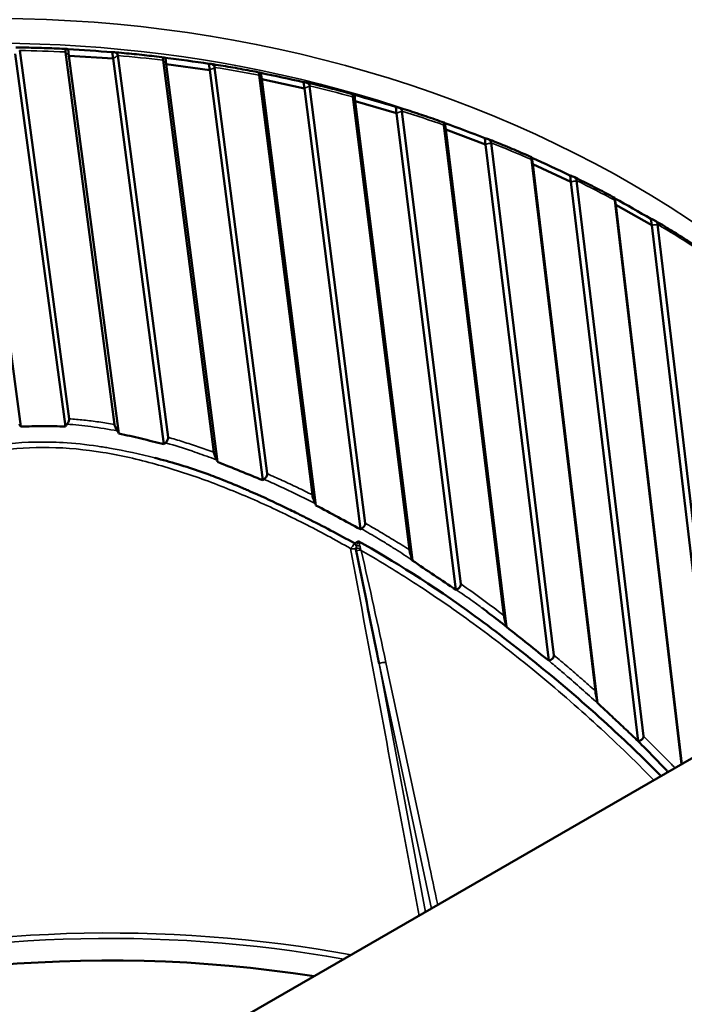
# Model space of a CAD drawing. Header units: millimetres. Extents: x 0 to 6049, y -120 to 1682.
# Tile 527 of 656: x 2065 to 2073, y 820 to 831. Entities that reach past the tile are written whole.
import ezdxf

# ---------------------------------------------------------------- set-up
doc = ezdxf.new("R2010")
doc.units = ezdxf.units.MM
doc.header["$LTSCALE"] = 2
doc.layers.add('Sichtbar (ISO)', color=7, linetype='Continuous', lineweight=50)
doc.layers.add('Sichtbar schmal (ISO)', color=7, linetype='Continuous', lineweight=35)

msp = doc.modelspace()

# ---------------------------------------------------------------- linework, layer by layer
at = {"layer": 'Sichtbar (ISO)'}
for p, q in [((2098.547, 837.282), (2066.513, 818.788)), ((2064.707, 830.296), (2065.268, 826.122)), ((2065.205, 830.297), (2065.766, 826.123)), ((2065.808, 826.21), (2065.254, 830.335)), ((2065.766, 830.318), (2066.316, 826.145)), ((2065.796, 830.349), (2065.806, 830.277)), ((2065.806, 830.277), (2066.364, 826.045)), ((2065.806, 830.277), (2066.3, 830.244)), ((2066.29, 830.316), (2066.3, 830.244)), ((2066.3, 830.244), (2066.87, 825.924)), ((2066.916, 826.002), (2066.353, 830.278)), ((2066.885, 830.254), (2066.895, 830.182)), ((2066.859, 830.226), (2067.427, 825.836)), ((2066.895, 830.182), (2067.471, 825.726)), ((2066.895, 830.182), (2067.382, 830.114)), ((2067.372, 830.186), (2067.382, 830.114)), ((2068.026, 825.595), (2067.437, 830.145)), ((2067.382, 830.114), (2067.976, 825.522)), ((2067.935, 830.058), (2068.532, 825.357)), ((2067.956, 830.084), (2067.966, 830.012)), ((2067.966, 830.012), (2068.571, 825.24)), ((2067.966, 830.012), (2068.442, 829.91)), ((2068.432, 829.982), (2068.442, 829.91)), ((2069.122, 825.041), (2068.501, 829.937)), ((2068.442, 829.91), (2069.069, 824.972)), ((2068.986, 829.815), (2069.618, 824.743)), ((2069.002, 829.839), (2069.012, 829.767)), ((2069.012, 829.767), (2069.653, 824.622)), ((2069.012, 829.767), (2069.475, 829.632)), ((2069.465, 829.704), (2069.475, 829.632)), ((2069.475, 829.632), (2070.14, 824.294)), ((2070.195, 824.359), (2069.535, 829.655)), ((2070.005, 829.499), (2070.677, 824.007)), ((2070.016, 829.521), (2070.026, 829.449)), ((2070.026, 829.449), (2070.707, 823.879)), ((2070.026, 829.449), (2070.472, 829.282)), ((2070.462, 829.354), (2070.472, 829.282)), ((2070.472, 829.282), (2071.179, 823.501)), ((2071.237, 823.561), (2070.535, 829.301)), ((2070.985, 829.113), (2071.701, 823.16)), ((2070.99, 829.133), (2071, 829.061)), ((2071, 829.061), (2071.726, 823.026)), ((2071, 829.061), (2071.427, 828.863)), ((2071.417, 828.935), (2071.427, 828.863)), ((2071.427, 828.863), (2072.18, 822.6)), ((2072.239, 822.656), (2071.491, 828.878)), ((2071.919, 828.658), (2072.666, 822.34)), ((2071.92, 828.677), (2071.93, 828.605)), ((2071.93, 828.605), (2072.67, 822.342)), ((2071.93, 828.605), (2072.333, 828.377)), ((2072.323, 828.449), (2072.333, 828.377)), ((2072.333, 828.377), (2073.023, 822.546)), ((2073.085, 822.582), (2072.398, 828.388))]:
    msp.add_line(p, q, dxfattribs=at)
for centre, major_axis, ratio, start_param, end_param in [((2061.637, 823.749), (14.655, 2.044), 0.831833, 0.359559, 0.689897), ((2066.049, 830.292), (-0.935, 0.064), 0.043966, 4.45412, 4.989119), ((2067.134, 830.18), (-0.922, 0.129), 0.043512, 4.45729, 4.992289), ((2068.2, 829.992), (-0.902, 0.193), 0.042893, 4.460519, 4.995518), ((2069.239, 829.731), (-0.876, 0.256), 0.04208, 4.463816, 4.998815), ((2070.244, 829.397), (-0.844, 0.317), 0.041041, 4.46718, 5.002179), ((2071.209, 828.994), (-0.806, 0.376), 0.039738, 4.470606, 5.005605), ((2072.127, 828.523), (-0.763, 0.432), 0.038129, 4.474077, 5.009076), ((2064.913, 814.801), (12.529, 1.747), 0.831833, 1.108359, 1.108362), ((2065.635, 809.623), (12.472, 1.739), 0.831833, 1.22084, 2.426222)]:
    msp.add_ellipse(centre, major_axis=major_axis, ratio=ratio, start_param=start_param, end_param=end_param, dxfattribs=at)
for points, knots in [([(2076.896, 824.782), (2076.716, 825.86), (2076.343, 826.906), (2075.201, 828.922), (2074.404, 829.878), (2072.479, 831.519), (2071.349, 832.203), (2068.872, 833.227), (2067.525, 833.566), (2064.748, 833.867), (2063.319, 833.827), (2060.526, 833.372), (2059.162, 832.957), (2056.638, 831.792), (2055.477, 831.042), (2053.479, 829.285), (2052.641, 828.277), (2051.373, 826.108), (2050.943, 824.946), (2050.572, 822.803), (2050.555, 821.829), (2050.688, 820.875)], [3.328194, 3.328194, 3.328194, 3.328194, 3.623512, 3.623512, 3.942128, 3.942128, 4.26207, 4.26207, 4.582886, 4.582886, 4.904052, 4.904052, 5.225292, 5.225292, 5.546423, 5.546423, 5.867132, 5.867132, 6.186857, 6.186857, 6.447225, 6.447225, 6.447225, 6.447225]), ([(2065.785, 830.352), (2065.746, 830.353), (2065.708, 830.355), (2065.632, 830.359), (2065.594, 830.36), (2065.518, 830.363), (2065.479, 830.364), (2065.403, 830.366), (2065.365, 830.367), (2065.288, 830.369), (2065.25, 830.37), (2065.212, 830.37)], [4.64952259, 4.64952259, 4.64952259, 4.64952259, 4.6581409, 4.6581409, 4.66675922, 4.66675922, 4.67537753, 4.67537753, 4.68399584, 4.68399584, 4.69261416, 4.69261416, 4.69261416, 4.69261416]), ([(2065.766, 830.318), (2065.766, 830.319), (2065.766, 830.319), (2065.766, 830.32), (2065.764, 830.332), (2065.766, 830.342), (2065.776, 830.352), (2065.785, 830.353), (2065.796, 830.349)], [-0.00033523, -0.00033523, -0.00033523, -0.00033523, 0, 0, 0, 0.0066416, 0.0066416, 0.0141713, 0.0141713, 0.0141713, 0.0141713]), ([(2066.29, 830.316), (2066.307, 830.317), (2066.324, 830.315), (2066.344, 830.303), (2066.351, 830.292), (2066.352, 830.28), (2066.353, 830.28), (2066.353, 830.279), (2066.353, 830.278)], [-0.0141713, -0.0141713, -0.0141713, -0.0141713, -0.0066416, -0.0066416, 0, 0, 0, 0.00033523, 0.00033523, 0.00033523, 0.00033523]), ([(2066.874, 830.257), (2066.836, 830.262), (2066.799, 830.266), (2066.724, 830.275), (2066.686, 830.279), (2066.611, 830.287), (2066.573, 830.291), (2066.498, 830.299), (2066.46, 830.302), (2066.385, 830.309), (2066.347, 830.313), (2066.309, 830.316)], [4.56692932, 4.56692932, 4.56692932, 4.56692932, 4.57551803, 4.57551803, 4.58410673, 4.58410673, 4.59269544, 4.59269544, 4.60128415, 4.60128415, 4.60987286, 4.60987286, 4.60987286, 4.60987286]), ([(2066.859, 830.226), (2066.859, 830.227), (2066.859, 830.227), (2066.859, 830.228), (2066.857, 830.24), (2066.859, 830.25), (2066.867, 830.259), (2066.875, 830.258), (2066.885, 830.254)], [-0.00033523, -0.00033523, -0.00033523, -0.00033523, 0, 0, 0, 0.0066416, 0.0066416, 0.0141713, 0.0141713, 0.0141713, 0.0141713]), ([(2067.372, 830.186), (2067.389, 830.187), (2067.407, 830.183), (2067.428, 830.17), (2067.435, 830.159), (2067.437, 830.147), (2067.437, 830.147), (2067.437, 830.146), (2067.437, 830.145)], [-0.0141713, -0.0141713, -0.0141713, -0.0141713, -0.0066416, -0.0066416, 0, 0, 0, 0.00033523, 0.00033523, 0.00033523, 0.00033523]), ([(2067.946, 830.088), (2067.909, 830.095), (2067.873, 830.102), (2067.799, 830.116), (2067.762, 830.122), (2067.689, 830.136), (2067.652, 830.142), (2067.578, 830.155), (2067.541, 830.161), (2067.468, 830.173), (2067.431, 830.179), (2067.394, 830.185)], [4.48435941, 4.48435941, 4.48435941, 4.48435941, 4.49290904, 4.49290904, 4.50145868, 4.50145868, 4.51000831, 4.51000831, 4.51855795, 4.51855795, 4.52710758, 4.52710758, 4.52710758, 4.52710758]), ([(2067.935, 830.058), (2067.935, 830.058), (2067.935, 830.059), (2067.935, 830.06), (2067.933, 830.072), (2067.934, 830.081), (2067.941, 830.089), (2067.948, 830.088), (2067.956, 830.084)], [-0.00033523, -0.00033523, -0.00033523, -0.00033523, 0, 0, 0, 0.0066416, 0.0066416, 0.0141713, 0.0141713, 0.0141713, 0.0141713]), ([(2068.432, 829.982), (2068.451, 829.981), (2068.469, 829.977), (2068.491, 829.962), (2068.499, 829.951), (2068.501, 829.939), (2068.501, 829.938), (2068.501, 829.938), (2068.501, 829.937)], [-0.0141713, -0.0141713, -0.0141713, -0.0141713, -0.0066416, -0.0066416, 0, 0, 0, 0.00033523, 0.00033523, 0.00033523, 0.00033523]), ([(2068.993, 829.844), (2068.958, 829.854), (2068.922, 829.863), (2068.851, 829.882), (2068.815, 829.891), (2068.744, 829.909), (2068.708, 829.918), (2068.637, 829.936), (2068.601, 829.945), (2068.529, 829.962), (2068.493, 829.97), (2068.457, 829.979)], [4.40181165, 4.40181165, 4.40181165, 4.40181165, 4.41031318, 4.41031318, 4.41881471, 4.41881471, 4.42731624, 4.42731624, 4.43581777, 4.43581777, 4.4443193, 4.4443193, 4.4443193, 4.4443193]), ([(2068.986, 829.815), (2068.986, 829.816), (2068.986, 829.816), (2068.986, 829.817), (2068.984, 829.829), (2068.984, 829.838), (2068.989, 829.846), (2068.995, 829.844), (2069.002, 829.839)], [-0.00033523, -0.00033523, -0.00033523, -0.00033523, 0, 0, 0, 0.0066416, 0.0066416, 0.0141713, 0.0141713, 0.0141713, 0.0141713]), ([(2069.465, 829.704), (2069.484, 829.702), (2069.503, 829.696), (2069.526, 829.681), (2069.534, 829.669), (2069.535, 829.657), (2069.535, 829.656), (2069.535, 829.656), (2069.535, 829.655)], [-0.0141713, -0.0141713, -0.0141713, -0.0141713, -0.0066416, -0.0066416, 0, 0, 0, 0.00033523, 0.00033523, 0.00033523, 0.00033523]), ([(2070.008, 829.527), (2069.974, 829.539), (2069.94, 829.551), (2069.872, 829.575), (2069.838, 829.586), (2069.769, 829.609), (2069.735, 829.621), (2069.666, 829.643), (2069.632, 829.655), (2069.562, 829.677), (2069.528, 829.687), (2069.493, 829.698)], [4.31928439, 4.31928439, 4.31928439, 4.31928439, 4.3277294, 4.3277294, 4.3361744, 4.3361744, 4.3446194, 4.3446194, 4.35306441, 4.35306441, 4.36150941, 4.36150941, 4.36150941, 4.36150941]), ([(2070.005, 829.499), (2070.005, 829.5), (2070.005, 829.5), (2070.005, 829.501), (2070.003, 829.513), (2070.003, 829.522), (2070.006, 829.529), (2070.011, 829.527), (2070.016, 829.521)], [-0.00033523, -0.00033523, -0.00033523, -0.00033523, 0, 0, 0, 0.0066416, 0.0066416, 0.0141713, 0.0141713, 0.0141713, 0.0141713]), ([(2070.462, 829.354), (2070.481, 829.351), (2070.501, 829.344), (2070.524, 829.327), (2070.533, 829.315), (2070.534, 829.303), (2070.534, 829.302), (2070.534, 829.302), (2070.534, 829.301)], [-0.0141713, -0.0141713, -0.0141713, -0.0141713, -0.0066416, -0.0066416, 0, 0, 0, 0.00033523, 0.00033523, 0.00033523, 0.00033523]), ([(2070.985, 829.14), (2070.953, 829.154), (2070.92, 829.169), (2070.855, 829.197), (2070.823, 829.211), (2070.758, 829.238), (2070.725, 829.252), (2070.659, 829.279), (2070.626, 829.293), (2070.56, 829.319), (2070.527, 829.332), (2070.494, 829.345)], [4.23677543, 4.23677543, 4.23677543, 4.23677543, 4.24515631, 4.24515631, 4.25353719, 4.25353719, 4.26191807, 4.26191807, 4.27029894, 4.27029894, 4.27867982, 4.27867982, 4.27867982, 4.27867982]), ([(2070.985, 829.113), (2070.985, 829.113), (2070.985, 829.114), (2070.985, 829.115), (2070.983, 829.127), (2070.982, 829.136), (2070.984, 829.142), (2070.987, 829.139), (2070.99, 829.133)], [-0.00033523, -0.00033523, -0.00033523, -0.00033523, 0, 0, 0, 0.0066416, 0.0066416, 0.0141713, 0.0141713, 0.0141713, 0.0141713]), ([(2071.417, 828.935), (2071.437, 828.93), (2071.457, 828.922), (2071.481, 828.904), (2071.489, 828.892), (2071.491, 828.879), (2071.491, 828.879), (2071.491, 828.878), (2071.491, 828.878)], [-0.0141713, -0.0141713, -0.0141713, -0.0141713, -0.0066416, -0.0066416, 0, 0, 0, 0.00033523, 0.00033523, 0.00033523, 0.00033523]), ([(2071.917, 828.685), (2071.886, 828.701), (2071.856, 828.718), (2071.795, 828.75), (2071.764, 828.766), (2071.702, 828.798), (2071.671, 828.814), (2071.609, 828.845), (2071.578, 828.861), (2071.516, 828.892), (2071.485, 828.907), (2071.454, 828.923)], [4.15428193, 4.15428193, 4.15428193, 4.15428193, 4.16259215, 4.16259215, 4.17090237, 4.17090237, 4.17921259, 4.17921259, 4.18752282, 4.18752282, 4.19583304, 4.19583304, 4.19583304, 4.19583304]), ([(2071.919, 828.658), (2071.919, 828.658), (2071.919, 828.659), (2071.919, 828.66), (2071.917, 828.672), (2071.916, 828.681), (2071.917, 828.687), (2071.918, 828.684), (2071.92, 828.677)], [-0.00033523, -0.00033523, -0.00033523, -0.00033523, 0, 0, 0, 0.0066416, 0.0066416, 0.0141713, 0.0141713, 0.0141713, 0.0141713]), ([(2072.323, 828.449), (2072.344, 828.443), (2072.364, 828.434), (2072.388, 828.415), (2072.397, 828.402), (2072.398, 828.389), (2072.398, 828.389), (2072.398, 828.388), (2072.398, 828.388)], [-0.0141713, -0.0141713, -0.0141713, -0.0141713, -0.0066416, -0.0066416, 0, 0, 0, 0.00033523, 0.00033523, 0.00033523, 0.00033523]), ([(2072.797, 828.165), (2072.769, 828.183), (2072.74, 828.201), (2072.683, 828.238), (2072.654, 828.256), (2072.597, 828.292), (2072.568, 828.31), (2072.51, 828.345), (2072.481, 828.363), (2072.423, 828.398), (2072.394, 828.415), (2072.364, 828.432)], [4.07180029, 4.07180029, 4.07180029, 4.07180029, 4.08003469, 4.08003469, 4.0882691, 4.0882691, 4.0965035, 4.0965035, 4.1047379, 4.1047379, 4.1129723, 4.1129723, 4.1129723, 4.1129723]), ([(2065.808, 826.21), (2065.809, 826.206), (2065.809, 826.202), (2065.807, 826.193), (2065.805, 826.188), (2065.801, 826.178), (2065.799, 826.172), (2065.792, 826.161), (2065.788, 826.155), (2065.784, 826.149)], [-0.00815579, -0.00815579, -0.00815579, -0.00815579, -0.006218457, -0.006218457, -0.004247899, -0.004247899, -0.002148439, -0.002148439, -0.000007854, -0.000007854, -0.000007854, -0.000007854]), ([(2065.268, 826.122), (2065.265, 826.126), (2065.261, 826.131), (2065.255, 826.14), (2065.252, 826.144), (2065.248, 826.148)], [-0.003280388, -0.003280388, -0.003280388, -0.003280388, -0.001635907, -0.001635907, -0.000007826, -0.000007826, -0.000007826, -0.000007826]), ([(2065.766, 826.123), (2065.683, 826.126), (2065.599, 826.127), (2065.433, 826.127), (2065.35, 826.125), (2065.268, 826.122)], [-0.05006246, -0.05006246, -0.05006246, -0.05006246, -0.02503687, -0.02503687, -0.00001128, -0.00001128, -0.00001128, -0.00001128]), ([(2065.784, 826.149), (2065.781, 826.145), (2065.778, 826.14), (2065.772, 826.132), (2065.769, 826.127), (2065.766, 826.123)], [-0.003275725, -0.003275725, -0.003275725, -0.003275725, -0.001647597, -0.001647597, -0.000003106, -0.000003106, -0.000003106, -0.000003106]), ([(2066.347, 826.074), (2066.338, 826.089), (2066.331, 826.102), (2066.323, 826.12), (2066.321, 826.126), (2066.318, 826.136), (2066.317, 826.141), (2066.316, 826.145)], [-0.008942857, -0.008942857, -0.008942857, -0.008942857, -0.004335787, -0.004335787, -0.00209546, -0.00209546, -0.000001, -0.000001, -0.000001, -0.000001]), ([(2066.364, 826.045), (2066.361, 826.05), (2066.358, 826.055), (2066.353, 826.064), (2066.35, 826.069), (2066.347, 826.074)], [-0.003363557, -0.003363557, -0.003363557, -0.003363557, -0.001716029, -0.001716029, -0.00002416, -0.00002416, -0.00002416, -0.00002416]), ([(2066.87, 825.924), (2066.785, 825.946), (2066.699, 825.967), (2066.531, 826.008), (2066.447, 826.027), (2066.364, 826.045)], [-0.05238205, -0.05238205, -0.05238205, -0.05238205, -0.02578488, -0.02578488, -0.00002231, -0.00002231, -0.00002231, -0.00002231]), ([(2066.87, 825.924), (2066.872, 825.927), (2066.875, 825.93), (2066.881, 825.936), (2066.884, 825.939), (2066.887, 825.941)], [0.000121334, 0.000121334, 0.000121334, 0.000121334, 0.001318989, 0.001318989, 0.002560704, 0.002560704, 0.002560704, 0.002560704]), ([(2066.916, 826.002), (2066.917, 825.998), (2066.917, 825.993), (2066.914, 825.984), (2066.913, 825.978), (2066.907, 825.968), (2066.904, 825.962), (2066.896, 825.952), (2066.892, 825.946), (2066.887, 825.941)], [-0.008510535, -0.008510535, -0.008510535, -0.008510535, -0.006340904, -0.006340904, -0.00422459, -0.00422459, -0.002127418, -0.002127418, -0.000047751, -0.000047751, -0.000047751, -0.000047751]), ([(2067.459, 825.75), (2067.45, 825.768), (2067.443, 825.785), (2067.435, 825.807), (2067.432, 825.814), (2067.429, 825.826), (2067.428, 825.831), (2067.427, 825.836)], [-0.01053479, -0.01053479, -0.01053479, -0.01053479, -0.00508664, -0.00508664, -0.00242217, -0.00242217, -0.000001, -0.000001, -0.000001, -0.000001]), ([(2067.808, 825.409), (2067.79, 825.417), (2067.772, 825.425), (2067.754, 825.432), (2067.663, 825.471), (2067.577, 825.507), (2067.493, 825.539), (2067.462, 825.551), (2067.431, 825.563), (2067.4, 825.574), (2067.388, 825.579), (2067.376, 825.583), (2067.364, 825.588), (2067.349, 825.593), (2067.334, 825.598), (2067.32, 825.604), (2067.144, 825.666), (2066.975, 825.718), (2066.797, 825.764), (2066.787, 825.766), (2066.778, 825.769), (2066.768, 825.771)], [0.1357934, 0.1357934, 0.1357934, 0.1357934, 0.1428571, 0.1428571, 0.1428571, 0.1785714, 0.1785714, 0.1785714, 0.1919643, 0.1919643, 0.1919643, 0.1971977, 0.1971977, 0.1971977, 0.203683, 0.203683, 0.203683, 0.2815153, 0.2815153, 0.2815153, 0.2857143, 0.2857143, 0.2857143, 0.2857143]), ([(2067.471, 825.726), (2067.469, 825.73), (2067.467, 825.734), (2067.463, 825.742), (2067.461, 825.746), (2067.459, 825.75)], [-0.002822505, -0.002822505, -0.002822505, -0.002822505, -0.001411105, -0.001411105, -0.000002, -0.000002, -0.000002, -0.000002]), ([(2067.976, 825.522), (2067.892, 825.556), (2067.808, 825.59), (2067.64, 825.658), (2067.555, 825.692), (2067.471, 825.726)], [-0.05550936, -0.05550936, -0.05550936, -0.05550936, -0.02775035, -0.02775035, -0.00000428, -0.00000428, -0.00000428, -0.00000428]), ([(2067.976, 825.522), (2067.978, 825.524), (2067.98, 825.525), (2067.985, 825.529), (2067.987, 825.531), (2067.99, 825.533)], [0.000040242, 0.000040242, 0.000040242, 0.000040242, 0.000936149, 0.000936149, 0.001843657, 0.001843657, 0.001843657, 0.001843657]), ([(2068.026, 825.595), (2068.026, 825.591), (2068.026, 825.586), (2068.024, 825.575), (2068.021, 825.57), (2068.015, 825.559), (2068.011, 825.554), (2068.001, 825.543), (2067.996, 825.538), (2067.99, 825.533)], [-0.009095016, -0.009095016, -0.009095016, -0.009095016, -0.006743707, -0.006743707, -0.004501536, -0.004501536, -0.002265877, -0.002265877, -0.000018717, -0.000018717, -0.000018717, -0.000018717]), ([(2069.005, 824.815), (2068.823, 824.915), (2068.646, 825.008), (2068.477, 825.093), (2068.431, 825.116), (2068.386, 825.138), (2068.342, 825.16), (2068.316, 825.173), (2068.29, 825.186), (2068.264, 825.199), (2068.144, 825.257), (2068.028, 825.311), (2067.918, 825.361), (2067.881, 825.377), (2067.844, 825.393), (2067.808, 825.409)], [0, 0, 0, 0, 0.0563294, 0.0563294, 0.0563294, 0.0714286, 0.0714286, 0.0714286, 0.0803571, 0.0803571, 0.0803571, 0.1218567, 0.1218567, 0.1218567, 0.1357934, 0.1357934, 0.1357934, 0.1357934]), ([(2068.564, 825.259), (2068.555, 825.278), (2068.548, 825.298), (2068.539, 825.324), (2068.537, 825.332), (2068.533, 825.346), (2068.532, 825.352), (2068.532, 825.357)], [-0.01228582, -0.01228582, -0.01228582, -0.01228582, -0.00574501, -0.00574501, -0.00271018, -0.00271018, -0.000001, -0.000001, -0.000001, -0.000001]), ([(2068.571, 825.24), (2068.57, 825.243), (2068.569, 825.246), (2068.566, 825.252), (2068.565, 825.256), (2068.564, 825.259)], [-0.002084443, -0.002084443, -0.002084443, -0.002084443, -0.001082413, -0.001082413, -0.000026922, -0.000026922, -0.000026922, -0.000026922]), ([(2069.069, 824.972), (2068.986, 825.017), (2068.904, 825.061), (2068.738, 825.151), (2068.654, 825.196), (2068.571, 825.24)], [-0.05809252, -0.05809252, -0.05809252, -0.05809252, -0.02905977, -0.02905977, -0.00000188, -0.00000188, -0.00000188, -0.00000188]), ([(2069.069, 824.972), (2069.071, 824.973), (2069.073, 824.974), (2069.076, 824.976), (2069.078, 824.977), (2069.08, 824.978)], [0.000030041, 0.000030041, 0.000030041, 0.000030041, 0.000635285, 0.000635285, 0.001246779, 0.001246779, 0.001246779, 0.001246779]), ([(2069.122, 825.041), (2069.123, 825.036), (2069.123, 825.031), (2069.119, 825.02), (2069.117, 825.014), (2069.109, 825.003), (2069.104, 824.997), (2069.092, 824.987), (2069.086, 824.982), (2069.08, 824.978)], [-0.009721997, -0.009721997, -0.009721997, -0.009721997, -0.007255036, -0.007255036, -0.004767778, -0.004767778, -0.002346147, -0.002346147, -0.000014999, -0.000014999, -0.000014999, -0.000014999]), ([(2069.045, 824.84), (2069.434, 824.621), (2070.29, 824.094), (2071.61, 823.016), (2072.26, 822.387), (2072.437, 822.208)], [0, 0, 0, 0, 0.3333333, 0.6666667, 0.7976305, 0.7976305, 0.7976305, 0.7976305]), ([(2069.019, 824.759), (2069.019, 824.756), (2069.019, 824.75), (2069.02, 824.74), (2069.021, 824.734), (2069.021, 824.731)], [0.0000045, 0.0000045, 0.0000045, 0.0000045, 0.3333333, 0.6666667, 0.9982653, 0.9982653, 0.9982653, 0.9982653]), ([(2069.021, 824.731), (2069.101, 824.346), (2069.179, 823.96), (2069.257, 823.576), (2069.264, 823.54), (2069.271, 823.504), (2069.279, 823.468)], [0, 0, 0, 0, 0.9143851, 0.9143851, 0.9143851, 0.9997383, 0.9997383, 0.9997383, 0.9997383]), ([(2069.651, 824.623), (2069.642, 824.652), (2069.634, 824.677), (2069.625, 824.707), (2069.623, 824.716), (2069.62, 824.731), (2069.618, 824.737), (2069.618, 824.743)], [-0.01394694, -0.01394694, -0.01394694, -0.01394694, -0.00625913, -0.00625913, -0.00293158, -0.00293158, -0.000001, -0.000001, -0.000001, -0.000001]), ([(2069.651, 824.623), (2069.732, 824.567), (2069.814, 824.512), (2069.978, 824.402), (2070.059, 824.348), (2070.141, 824.294)], [0.00035278, 0.00035278, 0.00035278, 0.00035278, 0.03098104, 0.03098104, 0.0611405, 0.0611405, 0.0611405, 0.0611405]), ([(2070.195, 824.359), (2070.196, 824.353), (2070.195, 824.346), (2070.19, 824.334), (2070.187, 824.329), (2070.178, 824.319), (2070.173, 824.314), (2070.158, 824.304), (2070.149, 824.299), (2070.141, 824.294)], [-0.01098795, -0.01098795, -0.01098795, -0.01098795, -0.00780127, -0.00780127, -0.00540738, -0.00540738, -0.00306715, -0.00306715, -0.00002542, -0.00002542, -0.00002542, -0.00002542]), ([(2070.707, 823.879), (2070.643, 823.93), (2070.552, 823.999), (2070.463, 824.067), (2070.436, 824.087)], [0, 0, 0, 0, 0.3333333, 0.476387, 0.476387, 0.476387, 0.476387]), ([(2070.707, 823.879), (2070.7, 823.905), (2070.693, 823.931), (2070.685, 823.965), (2070.682, 823.976), (2070.679, 823.994), (2070.678, 824.001), (2070.677, 824.007)], [-0.01548714, -0.01548714, -0.01548714, -0.01548714, -0.00718989, -0.00718989, -0.00333746, -0.00333746, -0.000001, -0.000001, -0.000001, -0.000001]), ([(2070.707, 823.879), (2070.786, 823.815), (2070.865, 823.752), (2071.023, 823.626), (2071.101, 823.563), (2071.179, 823.501)], [0.00007126, 0.00007126, 0.00007126, 0.00007126, 0.03149778, 0.03149778, 0.06256345, 0.06256345, 0.06256345, 0.06256345]), ([(2071.237, 823.561), (2071.238, 823.555), (2071.237, 823.548), (2071.231, 823.536), (2071.228, 823.531), (2071.219, 823.522), (2071.213, 823.517), (2071.203, 823.511), (2071.199, 823.509), (2071.189, 823.504), (2071.184, 823.502), (2071.179, 823.501)], [-0.01107057, -0.01107057, -0.01107057, -0.01107057, -0.00769508, -0.00769508, -0.00536364, -0.00536364, -0.00309376, -0.00309376, -0.00157544, -0.00157544, -0.00000237, -0.00000237, -0.00000237, -0.00000237]), ([(2071.726, 823.026), (2071.72, 823.056), (2071.714, 823.084), (2071.707, 823.118), (2071.705, 823.129), (2071.702, 823.146), (2071.701, 823.154), (2071.701, 823.16)], [-0.01573192, -0.01573192, -0.01573192, -0.01573192, -0.00717186, -0.00717186, -0.00331696, -0.00331696, -0.000001, -0.000001, -0.000001, -0.000001]), ([(2071.902, 822.861), (2071.873, 822.888), (2071.844, 822.916), (2071.785, 822.971), (2071.756, 822.998), (2071.726, 823.026)], [-0.02494891, -0.02494891, -0.02494891, -0.02494891, -0.01249597, -0.01249597, 0, 0, 0, 0]), ([(2071.902, 822.861), (2071.949, 822.817), (2071.995, 822.773), (2072.088, 822.686), (2072.134, 822.643), (2072.179, 822.599)], [0.00001437, 0.00001437, 0.00001437, 0.00001437, 0.01987409, 0.01987409, 0.03943583, 0.03943583, 0.03943583, 0.03943583]), ([(2072.239, 822.656), (2072.24, 822.648), (2072.239, 822.641), (2072.233, 822.63), (2072.229, 822.625), (2072.22, 822.617), (2072.215, 822.613), (2072.204, 822.607), (2072.199, 822.605), (2072.189, 822.602), (2072.185, 822.601), (2072.179, 822.599)], [-0.0111356, -0.0111356, -0.0111356, -0.0111356, -0.00782896, -0.00782896, -0.00554815, -0.00554815, -0.00333163, -0.00333163, -0.00170436, -0.00170436, -0.00026313, -0.00026313, -0.00026313, -0.00026313]), ([(2072.179, 822.599), (2072.237, 822.541), (2072.295, 822.482), (2072.352, 822.423), (2072.381, 822.393), (2072.41, 822.364), (2072.438, 822.334), (2072.453, 822.319), (2072.467, 822.304), (2072.481, 822.289), (2072.483, 822.288), (2072.484, 822.286), (2072.486, 822.285)], [0.000632, 0.000632, 0.000632, 0.000632, 0.3333333, 0.3333333, 0.3333333, 0.5, 0.5, 0.5, 0.5833333, 0.5833333, 0.5833333, 0.5914456, 0.5914456, 0.5914456, 0.5914456]), ([(2072.486, 822.285), (2072.488, 822.283), (2072.49, 822.28), (2072.492, 822.278), (2072.5, 822.27), (2072.508, 822.262), (2072.516, 822.254)], [0.59144558, 0.59144558, 0.59144558, 0.59144558, 0.60416667, 0.60416667, 0.60416667, 0.65023178, 0.65023178, 0.65023178, 0.65023178])]:
    msp.add_open_spline(points, degree=3, knots=knots, dxfattribs=at)
at = {"layer": 'Sichtbar schmal (ISO)'}
for p, q in [((2069.045, 824.84), (2069.005, 824.815)), ((2069.279, 823.468), (2069.864, 820.722)), ((2069.798, 820.684), (2069.279, 823.467))]:
    msp.add_line(p, q, dxfattribs=at)
for centre, major_axis, ratio, start_param, end_param in [((2063.811, 822.705), (13.123, 1.83), 0.831833, 0.022713, 3.141593), ((2064.24, 819.626), (-13.123, -1.83), 0.831833, 3.430263, 6.016888), ((2064.255, 819.516), (12.925, 1.802), 0.831833, 1.005083, 2.13651), ((2064.309, 819.13), (-13.288, -1.853), 0.831833, 4.487795, 4.526231), ((2064.309, 819.13), (-13.288, -1.853), 0.831833, 4.405121, 4.443557), ((2064.309, 819.13), (-13.288, -1.853), 0.831833, 4.322448, 4.360884), ((2064.309, 819.13), (-13.288, -1.853), 0.831833, 4.239774, 4.27821), ((2064.309, 819.13), (-13.288, -1.853), 0.831833, 4.157101, 4.195537), ((2064.255, 819.516), (12.925, 1.802), 0.831833, 0.981185, 0.996966), ((2064.309, 819.13), (-13.288, -1.853), 0.831833, 4.074427, 4.112863), ((2064.255, 819.516), (12.925, 1.802), 0.831833, 0.866336, 0.866338), ((2064.309, 819.13), (-13.288, -1.853), 0.831833, 3.991754, 4.03019), ((2064.255, 819.516), (12.925, 1.802), 0.831833, 0.825112, 0.825113), ((2064.309, 819.13), (-13.288, -1.853), 0.831833, 3.90908, 3.947516), ((2069.03, 824.857), (-0.048, -0.143), 0.133565, 1.080958, 1.499538), ((2068.99, 824.835), (-0.0496, -0.0869), 0.231167, 0.575996, 0.583503), ((2068.99, 824.835), (-0.0496, -0.0869), 0.231167, 0.59204, 1.476752), ((2068.99, 824.835), (0.053, -0.0848), 0.027293, 0.912068, 1.32103), ((2069.049, 824.684), (-0.0957, 0.029), 0.735549, 4.709793, 5.239127), ((2069.048, 824.655), (0.0975, 0.0221), 0.806896, 1.068215, 1.662345), ((2069.058, 824.733), (-0.0998, 0.0065), 0.522441, 4.684391, 5.096548), ((1786.456, 862.106), (281.508, -85.155), 0.537359, 0.288322, 0.295737), ((2063.53, 810.739), (-0.375, 15.805), 0.842135, 5.688507, 5.730805), ((2065.616, 809.758), (12.677, 1.768), 0.831833, 1.189672, 1.695764), ((2065.621, 809.721), (-12.648, -1.764), 0.831833, 4.337654, 4.837354)]:
    msp.add_ellipse(centre, major_axis=major_axis, ratio=ratio, start_param=start_param, end_param=end_param, dxfattribs=at)
for points, knots in [([(2065.806, 830.277), (2065.802, 830.282), (2065.797, 830.286), (2065.793, 830.291), (2065.788, 830.296), (2065.784, 830.3), (2065.779, 830.305), (2065.775, 830.309), (2065.77, 830.314), (2065.766, 830.318)], [0, 0, 0, 0, 0.3333333, 0.3333333, 0.3333333, 0.6666667, 0.6666667, 0.6666667, 0.9996142, 0.9996142, 0.9996142, 0.9996142]), ([(2066.353, 830.278), (2066.347, 830.274), (2066.341, 830.271), (2066.335, 830.267), (2066.329, 830.263), (2066.324, 830.259), (2066.318, 830.255), (2066.312, 830.251), (2066.306, 830.248), (2066.3, 830.244)], [0.0003873, 0.0003873, 0.0003873, 0.0003873, 0.3333333, 0.3333333, 0.3333333, 0.6666667, 0.6666667, 0.6666667, 1, 1, 1, 1]), ([(2066.895, 830.182), (2066.891, 830.187), (2066.887, 830.192), (2066.883, 830.197), (2066.879, 830.202), (2066.875, 830.207), (2066.871, 830.211), (2066.867, 830.216), (2066.863, 830.221), (2066.859, 830.226)], [0, 0, 0, 0, 0.3333333, 0.3333333, 0.3333333, 0.6666667, 0.6666667, 0.6666667, 0.9996142, 0.9996142, 0.9996142, 0.9996142]), ([(2067.437, 830.145), (2067.431, 830.142), (2067.425, 830.138), (2067.419, 830.135), (2067.413, 830.132), (2067.407, 830.128), (2067.4, 830.125), (2067.394, 830.121), (2067.388, 830.118), (2067.382, 830.114)], [0.0003874, 0.0003874, 0.0003874, 0.0003874, 0.3333333, 0.3333333, 0.3333333, 0.6666667, 0.6666667, 0.6666667, 1, 1, 1, 1]), ([(2067.966, 830.012), (2067.962, 830.017), (2067.959, 830.022), (2067.955, 830.027), (2067.952, 830.032), (2067.949, 830.037), (2067.945, 830.042), (2067.942, 830.048), (2067.938, 830.053), (2067.935, 830.058)], [0, 0, 0, 0, 0.3333333, 0.3333333, 0.3333333, 0.6666667, 0.6666667, 0.6666667, 0.9996142, 0.9996142, 0.9996142, 0.9996142]), ([(2068.501, 829.937), (2068.494, 829.934), (2068.488, 829.931), (2068.481, 829.928), (2068.475, 829.925), (2068.468, 829.922), (2068.462, 829.919), (2068.455, 829.916), (2068.449, 829.913), (2068.442, 829.91)], [0.0003874, 0.0003874, 0.0003874, 0.0003874, 0.3333333, 0.3333333, 0.3333333, 0.6666667, 0.6666667, 0.6666667, 1, 1, 1, 1]), ([(2069.012, 829.767), (2069.009, 829.772), (2069.006, 829.777), (2069.003, 829.783), (2069, 829.788), (2068.997, 829.794), (2068.994, 829.799), (2068.992, 829.804), (2068.989, 829.81), (2068.986, 829.815)], [0, 0, 0, 0, 0.3333333, 0.3333333, 0.3333333, 0.6666667, 0.6666667, 0.6666667, 0.9996141, 0.9996141, 0.9996141, 0.9996141]), ([(2069.535, 829.655), (2069.529, 829.652), (2069.522, 829.65), (2069.515, 829.647), (2069.508, 829.645), (2069.502, 829.642), (2069.495, 829.64), (2069.488, 829.637), (2069.482, 829.634), (2069.475, 829.632)], [0.0003874, 0.0003874, 0.0003874, 0.0003874, 0.3333333, 0.3333333, 0.3333333, 0.6666667, 0.6666667, 0.6666667, 1, 1, 1, 1]), ([(2070.026, 829.449), (2070.023, 829.455), (2070.021, 829.46), (2070.019, 829.466), (2070.016, 829.471), (2070.014, 829.477), (2070.012, 829.483), (2070.009, 829.488), (2070.007, 829.494), (2070.005, 829.499)], [0, 0, 0, 0, 0.3333333, 0.3333333, 0.3333333, 0.6666667, 0.6666667, 0.6666667, 0.9996141, 0.9996141, 0.9996141, 0.9996141]), ([(2070.534, 829.301), (2070.528, 829.299), (2070.521, 829.297), (2070.514, 829.295), (2070.507, 829.293), (2070.5, 829.291), (2070.493, 829.288), (2070.486, 829.286), (2070.479, 829.284), (2070.472, 829.282)], [0.0003875, 0.0003875, 0.0003875, 0.0003875, 0.3333333, 0.3333333, 0.3333333, 0.6666667, 0.6666667, 0.6666667, 1, 1, 1, 1]), ([(2071, 829.061), (2070.999, 829.067), (2070.997, 829.073), (2070.995, 829.078), (2070.994, 829.084), (2070.992, 829.09), (2070.99, 829.095), (2070.988, 829.101), (2070.987, 829.107), (2070.985, 829.113)], [0, 0, 0, 0, 0.3333333, 0.3333333, 0.3333333, 0.6666667, 0.6666667, 0.6666667, 0.998333, 0.998333, 0.998333, 0.998333]), ([(2071.491, 828.878), (2071.484, 828.876), (2071.477, 828.874), (2071.47, 828.873), (2071.462, 828.871), (2071.455, 828.87), (2071.448, 828.868), (2071.441, 828.866), (2071.434, 828.865), (2071.427, 828.863)], [0.0003875, 0.0003875, 0.0003875, 0.0003875, 0.3333333, 0.3333333, 0.3333333, 0.6666667, 0.6666667, 0.6666667, 1, 1, 1, 1]), ([(2071.93, 828.605), (2071.928, 828.611), (2071.927, 828.617), (2071.926, 828.623), (2071.925, 828.629), (2071.924, 828.634), (2071.923, 828.64), (2071.922, 828.646), (2071.921, 828.652), (2071.919, 828.658)], [0, 0, 0, 0, 0.3333333, 0.3333333, 0.3333333, 0.6666667, 0.6666667, 0.6666667, 0.9983179, 0.9983179, 0.9983179, 0.9983179]), ([(2072.398, 828.388), (2072.391, 828.386), (2072.384, 828.385), (2072.377, 828.384), (2072.369, 828.383), (2072.362, 828.382), (2072.355, 828.381), (2072.348, 828.38), (2072.34, 828.378), (2072.333, 828.377)], [0.0003877, 0.0003877, 0.0003877, 0.0003877, 0.3333333, 0.3333333, 0.3333333, 0.6666667, 0.6666667, 0.6666667, 1, 1, 1, 1]), ([(2065.808, 826.21), (2065.862, 826.206), (2065.971, 826.196), (2066.14, 826.175), (2066.257, 826.156), (2066.316, 826.145)], [0, 0, 0, 0, 0.3333333, 0.6666667, 1, 1, 1, 1]), ([(2065.784, 826.149), (2065.873, 826.143), (2066.061, 826.124), (2066.249, 826.093), (2066.347, 826.074)], [0.0000485, 0.0000485, 0.0000485, 0.0000485, 0.4696445, 1, 1, 1, 1]), ([(2066.768, 825.771), (2066.604, 825.813), (2066.433, 825.851), (2066.259, 825.881), (2066.239, 825.885), (2066.218, 825.888), (2066.198, 825.892), (2066.175, 825.895), (2066.152, 825.899), (2066.128, 825.902), (2065.998, 825.922), (2065.867, 825.936), (2065.739, 825.943), (2065.687, 825.947), (2065.634, 825.949), (2065.583, 825.949), (2065.377, 825.953), (2065.178, 825.939), (2064.988, 825.913), (2064.914, 825.904), (2064.842, 825.892), (2064.771, 825.879), (2064.646, 825.856), (2064.524, 825.828), (2064.405, 825.796), (2064.236, 825.751), (2064.072, 825.7), (2063.912, 825.642), (2063.887, 825.634), (2063.862, 825.625), (2063.838, 825.616), (2063.661, 825.551), (2063.487, 825.48), (2063.308, 825.399), (2063.236, 825.366), (2063.163, 825.332), (2063.089, 825.296), (2062.998, 825.251), (2062.905, 825.204), (2062.81, 825.154), (2062.651, 825.07), (2062.487, 824.978), (2062.32, 824.879), (2062.278, 824.854), (2062.236, 824.829), (2062.193, 824.803)], [0.2857143, 0.2857143, 0.2857143, 0.2857143, 0.3571429, 0.3571429, 0.3571429, 0.3654581, 0.3654581, 0.3654581, 0.375, 0.375, 0.375, 0.4285714, 0.4285714, 0.4285714, 0.450548, 0.450548, 0.450548, 0.5378818, 0.5378818, 0.5378818, 0.5714286, 0.5714286, 0.5714286, 0.6304328, 0.6304328, 0.6304328, 0.7142857, 0.7142857, 0.7142857, 0.7271571, 0.7271571, 0.7271571, 0.8197991, 0.8197991, 0.8197991, 0.8571429, 0.8571429, 0.8571429, 0.9031724, 0.9031724, 0.9031724, 0.9805768, 0.9805768, 0.9805768, 1, 1, 1, 1]), ([(2066.887, 825.941), (2066.903, 825.936), (2066.919, 825.932), (2066.935, 825.927), (2067.029, 825.899), (2067.123, 825.869), (2067.216, 825.837), (2067.286, 825.813), (2067.357, 825.788), (2067.427, 825.762), (2067.437, 825.758), (2067.448, 825.754), (2067.459, 825.75)], [0, 0, 0, 0, 0.0833421, 0.0833421, 0.0833421, 0.5711832, 0.5711832, 0.5711832, 0.9424603, 0.9424603, 0.9424603, 0.9999979, 0.9999979, 0.9999979, 0.9999979]), ([(2067.427, 825.836), (2067.369, 825.857), (2067.311, 825.877), (2067.254, 825.896), (2067.197, 825.916), (2067.14, 825.934), (2067.084, 825.952), (2067.028, 825.969), (2066.972, 825.986), (2066.916, 826.002)], [0, 0, 0, 0, 0.333333, 0.333333, 0.333333, 0.666667, 0.666667, 0.666667, 1, 1, 1, 1]), ([(2062.247, 824.744), (2062.288, 824.77), (2062.33, 824.795), (2062.372, 824.82), (2062.531, 824.916), (2062.693, 825.007), (2062.857, 825.094), (2063.019, 825.18), (2063.184, 825.261), (2063.351, 825.338), (2063.522, 825.416), (2063.696, 825.488), (2063.874, 825.554), (2064.057, 825.622), (2064.243, 825.683), (2064.434, 825.734), (2064.62, 825.784), (2064.81, 825.825), (2065.005, 825.852), (2065.195, 825.878), (2065.389, 825.891), (2065.585, 825.888), (2065.786, 825.885), (2065.987, 825.865), (2066.186, 825.833), (2066.385, 825.801), (2066.581, 825.755), (2066.774, 825.702), (2066.963, 825.649), (2067.149, 825.589), (2067.332, 825.522), (2067.518, 825.454), (2067.701, 825.38), (2067.882, 825.301), (2068.07, 825.218), (2068.255, 825.13), (2068.438, 825.037), (2068.614, 824.948), (2068.788, 824.854), (2068.959, 824.756)], [0, 0, 0, 0, 0.021272, 0.021272, 0.021272, 0.102334, 0.102334, 0.102334, 0.182047, 0.182047, 0.182047, 0.263546, 0.263546, 0.263546, 0.34721, 0.34721, 0.34721, 0.428705, 0.428705, 0.428705, 0.508319, 0.508319, 0.508319, 0.590101, 0.590101, 0.590101, 0.671839, 0.671839, 0.671839, 0.751934, 0.751934, 0.751934, 0.83334, 0.83334, 0.83334, 0.918129, 0.918129, 0.918129, 1, 1, 1, 1]), ([(2067.99, 825.533), (2068.049, 825.507), (2068.108, 825.48), (2068.166, 825.453), (2068.289, 825.396), (2068.412, 825.336), (2068.533, 825.274), (2068.543, 825.269), (2068.553, 825.264), (2068.564, 825.259)], [0, 0, 0, 0, 0.303687, 0.303687, 0.303687, 0.945233, 0.945233, 0.945233, 1, 1, 1, 1]), ([(2068.532, 825.357), (2068.476, 825.385), (2068.42, 825.413), (2068.364, 825.44), (2068.307, 825.467), (2068.251, 825.493), (2068.195, 825.519), (2068.139, 825.545), (2068.082, 825.57), (2068.026, 825.595)], [0.0000002, 0.0000002, 0.0000002, 0.0000002, 0.3333333, 0.3333333, 0.3333333, 0.6666667, 0.6666667, 0.6666667, 0.9999998, 0.9999998, 0.9999998, 0.9999998]), ([(2069.08, 824.978), (2069.112, 824.96), (2069.144, 824.941), (2069.176, 824.922), (2069.208, 824.904), (2069.24, 824.885), (2069.272, 824.866), (2069.298, 824.85), (2069.324, 824.834), (2069.349, 824.819), (2069.387, 824.795), (2069.425, 824.772), (2069.463, 824.748), (2069.526, 824.708), (2069.588, 824.668), (2069.651, 824.623)], [0.0000188, 0.0000188, 0.0000188, 0.0000188, 0.1666667, 0.1666667, 0.1666667, 0.3333333, 0.3333333, 0.3333333, 0.4678251, 0.4678251, 0.4678251, 0.6666667, 0.6666667, 0.6666667, 1, 1, 1, 1]), ([(2069.618, 824.743), (2069.563, 824.778), (2069.453, 824.846), (2069.288, 824.945), (2069.178, 825.009), (2069.122, 825.041)], [0.0000001, 0.0000001, 0.0000001, 0.0000001, 0.3333333, 0.6666667, 0.9999999, 0.9999999, 0.9999999, 0.9999999]), ([(2069.064, 824.785), (2069.062, 824.791), (2069.06, 824.797), (2069.058, 824.803), (2069.056, 824.809), (2069.054, 824.815), (2069.052, 824.821), (2069.05, 824.827), (2069.048, 824.834), (2069.045, 824.84)], [0, 0, 0, 0, 0.3333333, 0.3333333, 0.3333333, 0.6666667, 0.6666667, 0.6666667, 0.9999983, 0.9999983, 0.9999983, 0.9999983]), ([(2068.959, 824.756), (2068.966, 824.754), (2068.979, 824.754), (2068.999, 824.754), (2069.013, 824.757), (2069.019, 824.759)], [0.0006506, 0.0006506, 0.0006506, 0.0006506, 0.3333333, 0.6666667, 0.9995941, 0.9995941, 0.9995941, 0.9995941]), ([(2068.959, 824.756), (2069.057, 824.231), (2069.253, 823.18), (2069.509, 821.807), (2069.666, 820.961), (2069.726, 820.642)], [0.0000002, 0.0000002, 0.0000002, 0.0000002, 0.3333333, 0.6666667, 0.8677272, 0.8677272, 0.8677272, 0.8677272]), ([(2069.019, 824.759), (2069.021, 824.763), (2069.021, 824.767), (2069.022, 824.77), (2069.023, 824.773), (2069.023, 824.775), (2069.023, 824.777), (2069.023, 824.779), (2069.024, 824.781), (2069.024, 824.784)], [0, 0, 0, 0, 0.3333333, 0.3333333, 0.3333333, 0.6666667, 0.6666667, 0.6666667, 0.9998429, 0.9998429, 0.9998429, 0.9998429]), ([(2069.071, 824.754), (2069.07, 824.757), (2069.07, 824.76), (2069.069, 824.764), (2069.069, 824.767), (2069.068, 824.77), (2069.067, 824.774), (2069.067, 824.777), (2069.065, 824.781), (2069.064, 824.785)], [0, 0, 0, 0, 0.333333, 0.333333, 0.333333, 0.666667, 0.666667, 0.666667, 1, 1, 1, 1]), ([(2069.079, 824.734), (2069.078, 824.737), (2069.076, 824.739), (2069.075, 824.741), (2069.074, 824.743), (2069.073, 824.745), (2069.072, 824.748), (2069.071, 824.75), (2069.071, 824.752), (2069.071, 824.754)], [0, 0, 0, 0, 0.3333333, 0.3333333, 0.3333333, 0.6666667, 0.6666667, 0.6666667, 1, 1, 1, 1]), ([(2069.079, 824.734), (2069.114, 824.715), (2069.148, 824.695), (2069.182, 824.675), (2069.369, 824.565), (2069.553, 824.45), (2069.734, 824.332), (2069.937, 824.199), (2070.136, 824.06), (2070.332, 823.918), (2070.552, 823.757), (2070.767, 823.59), (2070.979, 823.419), (2071.218, 823.224), (2071.451, 823.022), (2071.679, 822.815), (2071.911, 822.603), (2072.137, 822.385), (2072.357, 822.162)], [0, 0, 0, 0, 0.0222471, 0.0222471, 0.0222471, 0.1436811, 0.1436811, 0.1436811, 0.2799042, 0.2799042, 0.2799042, 0.4330425, 0.4330425, 0.4330425, 0.6065626, 0.6065626, 0.6065626, 0.7833753, 0.7833753, 0.7833753, 0.7833753]), ([(2070.436, 824.087), (2070.401, 824.114), (2070.303, 824.186), (2070.204, 824.253), (2070.141, 824.294)], [0.476387, 0.476387, 0.476387, 0.476387, 0.6666667, 1, 1, 1, 1]), ([(2069.279, 823.468), (2069.286, 823.472), (2069.303, 823.478), (2069.33, 823.482), (2069.347, 823.48), (2069.355, 823.478)], [0, 0, 0, 0, 0.3333333, 0.6666667, 0.9999822, 0.9999822, 0.9999822, 0.9999822]), ([(2069.936, 820.764), (2069.901, 820.927), (2069.787, 821.461), (2069.595, 822.364), (2069.436, 823.106), (2069.355, 823.478)], [0.1858307, 0.1858307, 0.1858307, 0.1858307, 0.3333333, 0.6666667, 1, 1, 1, 1]), ([(2071.179, 823.501), (2071.222, 823.465), (2071.264, 823.429), (2071.306, 823.393), (2071.325, 823.377), (2071.345, 823.36), (2071.364, 823.344), (2071.425, 823.291), (2071.486, 823.238), (2071.547, 823.185), (2071.607, 823.132), (2071.667, 823.079), (2071.726, 823.026)], [0, 0, 0, 0, 0.2279946, 0.2279946, 0.2279946, 0.3333333, 0.3333333, 0.3333333, 0.6666667, 0.6666667, 0.6666667, 0.9994454, 0.9994454, 0.9994454, 0.9994454]), ([(2072.595, 822.299), (2072.576, 822.318), (2072.508, 822.388), (2072.39, 822.506), (2072.29, 822.606), (2072.239, 822.656)], [0.2023477, 0.2023477, 0.2023477, 0.2023477, 0.3333333, 0.6666667, 1, 1, 1, 1])]:
    msp.add_open_spline(points, degree=3, knots=knots, dxfattribs=at)
msp.add_open_spline([(2071.701, 823.16), (2071.65, 823.206), (2071.548, 823.296), (2071.394, 823.43), (2071.289, 823.518), (2071.237, 823.561)], degree=3, dxfattribs=at)

doc.saveas('drawing.dxf')
